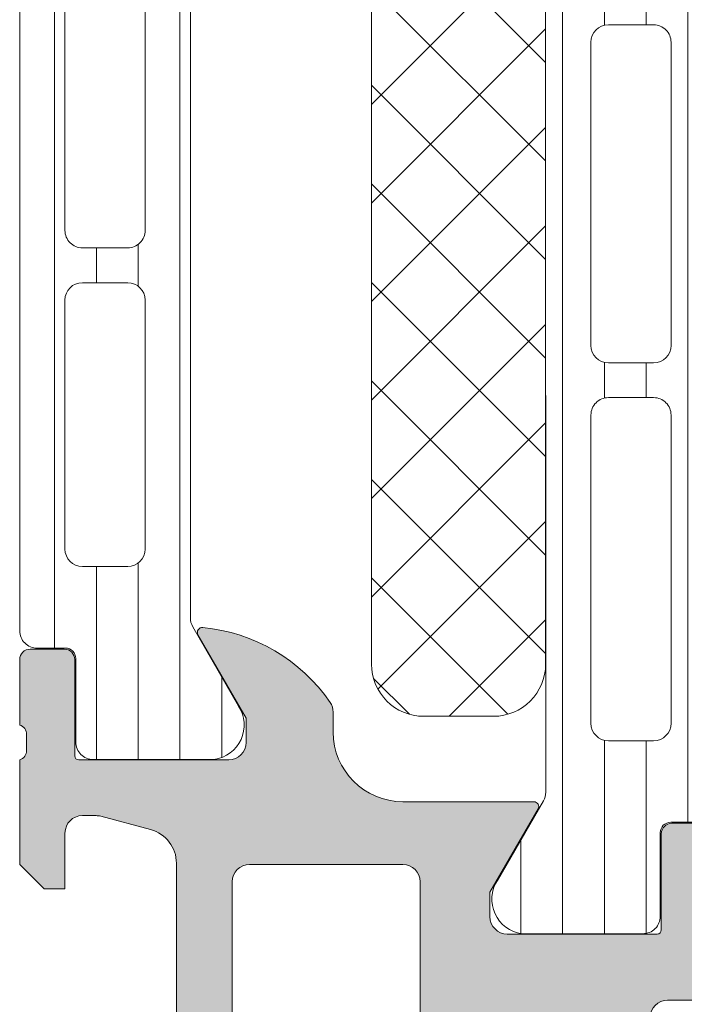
# Model space of a CAD drawing. Header units: millimetres. Extents: x 144573 to 336993, y 74252 to 247042.
# Tile 361 of 656: x 204026 to 204046, y 174638 to 174666. Entities that reach past the tile are written whole.
import ezdxf

# ---------------------------------------------------------------- set-up
doc = ezdxf.new("R2010")
doc.units = ezdxf.units.MM
doc.layers.add('FASÁDA DETAILNÍ', color=255, linetype='Continuous', lineweight=0)
doc.layers.add('NOVA', color=255, linetype='Continuous', lineweight=0)

# ---------------------------------------------------------------- blocks, each defined once
blk = doc.blocks.new('A$C69D17D4D')
at = {"layer": 'FASÁDA DETAILNÍ'}
h = blk.add_hatch(dxfattribs=at)
h.set_pattern_fill('_USER', color=256, scale=1.2, angle=90, style=0, pattern_type=0)
h.set_pattern_definition([(90, (-19118.50012075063, 1273.681939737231), (-1.2, 7.347638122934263e-17), [])])
edge = h.paths.add_edge_path()
edge.add_line((-19113.53310896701, 1277.506049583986), (-19112.21463925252, 1275.222392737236))
edge.add_arc((-19113.05589190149, 1274.681757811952), 0.9999960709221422, -81.81839194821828, 32.72701609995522, ccw=False)
edge.add_line((-19112.91358125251, 1273.69193973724), (-19116.39012275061, 1273.69193973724))
edge.add_arc((-19116.39012539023, 1274.191935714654), 0.4999959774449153, 179.9996975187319, 270.0003024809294, ccw=False)
edge.add_line((-19116.89012136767, 1274.191938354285), (-19116.88978941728, 1276.591936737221))
edge.add_arc((-19117.18978941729, 1276.591936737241), 0.2999999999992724, 359.9999999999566, 450)
edge.add_line((-19117.18978941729, 1276.891936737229), (-19118.00012075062, 1276.891936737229))
edge.add_arc((-19118.00012342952, 1277.391934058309), 0.4999973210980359, 179.9996930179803, 270.0003069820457, ccw=False)
edge.add_line((-19118.50012075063, 1277.391936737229), (-19118.50012075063, 1307.474411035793))
edge.add_arc((-19118.00012342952, 1307.474413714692), 0.4999973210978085, 89.99969301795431, 180.0003069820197, ccw=False)
edge.add_line((-19118.00012075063, 1307.974411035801), (-19117.18978941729, 1307.974411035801))
edge.add_arc((-19117.18978941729, 1308.274411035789), 0.2999999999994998, 270, 360.0000000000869)
edge.add_line((-19116.88978941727, 1308.274411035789), (-19116.89012136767, 1310.674409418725))
edge.add_arc((-19116.39012539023, 1310.674412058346), 0.499995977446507, 89.9996975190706, 180.0003024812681, ccw=False)
edge.add_line((-19116.3901227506, 1311.174408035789), (-19112.9135812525, 1311.174408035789))
edge.add_arc((-19113.05589190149, 1310.184589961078), 0.9999960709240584, -32.72701609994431, 81.8183919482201, ccw=False)
edge.add_line((-19112.21463925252, 1309.643955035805), (-19113.533108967, 1307.360298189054))
edge.add_arc((-19113.10009625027, 1307.110298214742), 0.5000000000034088, 150.0000034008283, 179.9999400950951)
edge.add_line((-19113.60009625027, 1307.110298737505), (-19113.60009625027, 1277.756049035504))
edge.add_arc((-19113.10009625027, 1277.756049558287), 0.5000000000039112, 180.0000599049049, 209.9999965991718)
edge = h.paths.add_edge_path(flags=16)
edge.add_line((-19114.90010701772, 1298.082766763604), (-19114.90012227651, 1305.232791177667))
edge.add_arc((-19115.40016583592, 1305.232747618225), 0.500043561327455, 0.004991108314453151, 89.99500889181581)
edge.add_line((-19115.40012227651, 1305.732791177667), (-19116.70013105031, 1305.732791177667))
edge.add_arc((-19116.70010346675, 1305.232778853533), 0.5000123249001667, 90.00316076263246, 179.9985877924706)
edge.add_line((-19117.20011579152, 1305.232791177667), (-19117.20011579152, 1298.082766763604))
edge.add_arc((-19116.70007223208, 1298.082810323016), 0.500043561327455, 180.0049911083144, 269.9950088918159)
edge.add_line((-19116.70011579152, 1297.582766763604), (-19115.40010701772, 1297.582766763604))
edge.add_arc((-19115.40015057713, 1298.082810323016), 0.5000435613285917, 270.0049911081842, 359.9950088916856)
edge = h.paths.add_edge_path(flags=16)
edge.add_line((-19114.90010701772, 1279.732767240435), (-19114.90010701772, 1286.882793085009))
edge.add_arc((-19115.40015057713, 1286.882749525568), 0.500043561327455, 0.004991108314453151, 89.99500889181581)
edge.add_line((-19115.40010701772, 1287.382793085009), (-19116.70011579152, 1287.382793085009))
edge.add_arc((-19116.70007223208, 1286.882749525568), 0.5000435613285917, 90.00499110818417, 179.9950088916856)
edge.add_line((-19117.20011579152, 1286.882793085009), (-19117.20011579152, 1279.732767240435))
edge.add_arc((-19116.70007223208, 1279.732810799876), 0.500043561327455, 180.0049911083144, 269.9950088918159)
edge.add_line((-19116.70011579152, 1279.232767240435), (-19115.40010701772, 1279.232767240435))
edge.add_arc((-19115.40015057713, 1279.732810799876), 0.5000435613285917, 270.0049911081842, 359.9950088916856)
edge = h.paths.add_edge_path(flags=16)
edge.add_line((-19114.90010701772, 1288.882793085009), (-19114.90010701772, 1296.082766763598))
edge.add_arc((-19115.40005624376, 1296.082817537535), 0.4999492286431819, 359.9941811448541, 450.0058188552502)
edge.add_line((-19115.40010701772, 1296.582766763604), (-19116.70011579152, 1296.582766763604))
edge.add_arc((-19116.70016656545, 1296.082817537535), 0.4999492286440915, 89.99418114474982, 180.0058188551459)
edge.add_line((-19117.20011579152, 1296.082766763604), (-19117.20011579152, 1288.882793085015))
edge.add_arc((-19116.70016656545, 1288.882742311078), 0.4999492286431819, 179.9941811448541, 270.0058188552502)
edge.add_line((-19116.70011579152, 1288.382793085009), (-19115.40010701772, 1288.382793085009))
edge.add_arc((-19115.40005624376, 1288.882742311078), 0.4999492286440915, 269.9941811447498, 360.005818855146)
h = blk.add_hatch(dxfattribs=at)
h.set_pattern_fill('LINIE', color=256, scale=1.2, angle=90, style=0)
h.set_pattern_definition([(90, (19.28296211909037, -0.6246130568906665), (-1.2, 7.347638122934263e-17), [])])
edge = h.paths.add_edge_path()
edge.add_arc((-19099.80931041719, 1271.592023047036), 0.2999999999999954, 90.00207529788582, 180.0020752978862, ccw=False)
edge.add_line((-19099.80932128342, 1271.89202304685), (-19098.99898995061, 1271.892051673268))
edge.add_arc((-19098.99900538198, 1272.392048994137), 0.4999973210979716, 270.0017683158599, 360.0023822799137)
edge.add_line((-19098.49900806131, 1272.392069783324), (-19098.49768751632, 1273.233142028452))
edge.add_arc((-19098.29768751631, 1273.233142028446), 0.1999999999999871, 90.00000000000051, 180.0000000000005, ccw=False)
edge.add_line((-19098.29768751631, 1273.433142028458), (-19094.19768751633, 1273.433142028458))
edge.add_arc((-19094.19768751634, 1273.933142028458), 0.5000000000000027, 269.9999999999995, 359.9999999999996)
edge.add_line((-19093.69768751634, 1273.933142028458), (-19093.69768751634, 1274.763891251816))
edge.add_arc((-19094.69768751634, 1274.763891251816), 0.9999999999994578, 360.0000000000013, 434.9999999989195)
edge.add_line((-19094.43886847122, 1275.7298170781), (-19095.19768751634, 1275.933142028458))
edge.add_line((-19095.19768751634, 1275.933142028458), (-19095.19768751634, 1274.933142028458))
edge.add_line((-19095.19768751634, 1274.933142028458), (-19097.49768751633, 1274.933142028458))
edge.add_arc((-19097.4959782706, 1275.937268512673), 1.004127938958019, 180.2340877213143, 269.9024699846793, ccw=False)
edge.add_line((-19098.50009782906, 1275.933166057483), (-19098.50009782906, 1278.933044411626))
edge.add_arc((-19097.49597848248, 1278.929016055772), 1.004127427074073, 450.09751797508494, 539.7701403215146, ccw=False)
edge.add_line((-19097.49768751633, 1279.933142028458), (-19095.19768751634, 1279.933142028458))
edge.add_line((-19095.19768751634, 1279.933142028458), (-19095.19768751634, 1278.933142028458))
edge.add_line((-19095.19768751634, 1278.933142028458), (-19094.43886847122, 1279.136466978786))
edge.add_arc((-19094.69768751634, 1280.102392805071), 1.000000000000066, 285.0000000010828, 359.9999999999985)
edge.add_line((-19093.69768751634, 1280.102392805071), (-19093.69768751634, 1280.933142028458))
edge.add_arc((-19094.19768751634, 1280.933142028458), 0.4999999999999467, 360, 450)
edge.add_line((-19094.19768751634, 1281.433142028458), (-19098.29768751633, 1281.433142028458))
edge.add_arc((-19098.29595896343, 1281.637315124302), 0.2041804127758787, 181.1558689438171, 269.5149389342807, ccw=False)
edge.add_line((-19098.50009782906, 1281.633196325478), (-19098.50012075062, 1307.47456313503))
edge.add_arc((-19099.00011807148, 1307.474547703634), 0.4999973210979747, 360.0017683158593, 450.0023822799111)
edge.add_line((-19099.00013886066, 1307.974545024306), (-19099.81047019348, 1307.974516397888))
edge.add_arc((-19099.81048105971, 1308.27451639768), 0.299999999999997, 180.0020752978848, 270.0020752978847, ccw=False)
edge.add_line((-19100.11048105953, 1308.274505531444), (-19100.11023603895, 1310.67450392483))
edge.add_arc((-19100.61023201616, 1310.674488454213), 0.499995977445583, 360.0017728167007, 450.0023777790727)
edge.add_line((-19100.61025276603, 1311.17448443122), (-19104.08679426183, 1311.174357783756))
edge.add_arc((-19103.94444776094, 1310.184544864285), 0.99999607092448, 458.1836833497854, 572.7290913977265)
edge.add_line((-19104.78568082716, 1309.643879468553), (-19103.4671283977, 1307.360270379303))
edge.add_arc((-19103.90013205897, 1307.110254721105), 0.5000000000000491, 360.00213520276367, 390.00207189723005, ccw=False)
edge.add_line((-19103.40013205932, 1307.11027335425), (-19103.39904574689, 1272.756004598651))
edge.add_arc((-19103.89904574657, 1272.755987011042), 0.5000000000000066, 330.0020786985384, 360.0020153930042, ccw=False)
edge.add_line((-19103.46602397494, 1272.506002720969), (-19104.78441097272, 1270.222298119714))
edge.add_arc((-19103.94313874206, 1269.681693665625), 0.9999960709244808, 507.2750591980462, 621.8204672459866)
edge.add_line((-19104.08541353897, 1268.691870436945), (-19100.60887204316, 1268.69199708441))
edge.add_arc((-19100.60888751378, 1269.191993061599), 0.4999959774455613, 270.0017728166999, 360.0023777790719)
edge.add_line((-19100.10889153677, 1269.192013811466), (-19100.10931041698, 1271.592012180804))
edge = h.paths.add_edge_path(flags=16)
edge.add_line((-19100.29958602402, 1295.783135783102), (-19101.59958013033, 1295.783135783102))
edge.add_arc((-19101.59958376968, 1296.283132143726), 0.4999963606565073, 179.9995829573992, 270.0004170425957, ccw=False)
edge.add_line((-19102.09958013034, 1296.283135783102), (-19102.09958013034, 1305.133129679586))
edge.add_arc((-19101.59958376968, 1305.133133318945), 0.4999963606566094, 89.99958295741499, 180.0004170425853, ccw=False)
edge.add_line((-19101.59958013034, 1305.633129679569), (-19100.29958602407, 1305.633129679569))
edge.add_arc((-19100.29956945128, 1305.133129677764), 0.5000000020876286, 360.0000002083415, 450.0018991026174, ccw=False)
edge.add_line((-19099.79956944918, 1305.133129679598), (-19099.79956944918, 1296.283135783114))
edge.add_arc((-19100.29956945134, 1296.283135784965), 0.5000000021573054, 269.99810091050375, 359.99999978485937, ccw=False)
edge = h.paths.add_edge_path(flags=16)
edge.add_arc((-19100.29956944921, 1285.583129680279), 0.4999999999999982, 269.9999999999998, 360.000000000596, ccw=False)
edge.add_line((-19100.29956944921, 1285.083129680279), (-19101.59958013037, 1285.083129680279))
edge.add_arc((-19101.59958013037, 1285.583129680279), 0.4999999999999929, 179.9999999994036, 269.99999999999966, ccw=False)
edge.add_line((-19102.09958013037, 1285.583129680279), (-19102.09958013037, 1294.283135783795))
edge.add_arc((-19101.59958013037, 1294.2831357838), 0.5000000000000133, 450.0000000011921, 539.9999999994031, ccw=False)
edge.add_line((-19101.59958013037, 1294.7831357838), (-19100.29956944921, 1294.7831357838))
edge.add_arc((-19100.29956944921, 1294.2831357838), 0.5000000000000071, 360.00000000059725, 450.0000000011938, ccw=False)
edge.add_line((-19099.79956944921, 1294.2831357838), (-19099.79956944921, 1285.583129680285))
edge = h.paths.add_edge_path(flags=16)
edge.add_arc((-19101.59958376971, 1283.583133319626), 0.4999963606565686, 89.99958295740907, 180.0004170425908, ccw=False)
edge.add_line((-19101.59958013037, 1284.083129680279), (-19100.2995860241, 1284.083129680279))
edge.add_arc((-19100.29956945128, 1283.583129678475), 0.5000000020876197, 360.00000020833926, 450.0018991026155, ccw=False)
edge.add_line((-19099.79956944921, 1283.583129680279), (-19099.79956944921, 1274.733120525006))
edge.add_arc((-19100.29955419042, 1274.733120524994), 0.4999847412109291, 269.99999999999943, 360.00000000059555, ccw=False)
edge.add_line((-19100.29955419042, 1274.233135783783), (-19101.59956487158, 1274.233135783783))
edge.add_arc((-19101.59956487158, 1274.733151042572), 0.5000152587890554, 179.9999999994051, 270.0000000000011, ccw=False)
edge.add_line((-19102.09958013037, 1274.733151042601), (-19102.09958013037, 1283.583129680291))
h = blk.add_hatch(dxfattribs=at)
h.set_pattern_fill('NETZ', color=256, scale=2, angle=-45.00000000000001, style=0)
h.set_pattern_definition([(315, (-19103.40085554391, 1289.933016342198), (1.414213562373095, 1.414213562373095), []), (44.99999999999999, (-19103.40085554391, 1289.933016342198), (-1.414213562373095, 1.414213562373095), [])])
h.paths.add_polyline_path([(-19108.40085554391, 1276.433016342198, 0.4142135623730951), (-19106.90085554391, 1274.933016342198), (-19104.90085554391, 1274.933016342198, 0.4142135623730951), (-19103.40085554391, 1276.433016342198), (-19103.40085554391, 1303.433016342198, 0.4142135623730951), (-19104.90085554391, 1304.933016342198), (-19106.90085554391, 1304.933016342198, 0.4142135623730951), (-19108.40085554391, 1303.433016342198)])
h = blk.add_hatch(color=256, dxfattribs=at)
edge = h.paths.add_edge_path()
edge.add_arc((-19053.50018823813, 1256.682007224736), 0.5000674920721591, 270.007732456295, 359.9922675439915)
edge.add_line((-19053.00012075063, 1256.681939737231), (-19053.00012075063, 1260.68193973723))
edge.add_arc((-19053.50018823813, 1260.681872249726), 0.5000674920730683, 0.007732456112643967, 89.99226754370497)
edge.add_line((-19053.50012075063, 1261.181939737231), (-19054.80016957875, 1261.181939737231))
edge.add_arc((-19054.80013267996, 1260.681902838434), 0.5000369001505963, 90.00422797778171, 179.9957720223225)
edge.add_line((-19055.30016957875, 1260.681939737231), (-19055.30016957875, 1260.181939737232))
edge.add_line((-19055.30016957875, 1260.181939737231), (-19054.30016957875, 1260.181939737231))
edge.add_line((-19054.30016957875, 1260.181939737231), (-19054.30016957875, 1258.681939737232))
edge.add_arc((-19055.30013260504, 1258.68190276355), 0.9999630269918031, -90.00211851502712, 0.002118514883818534, ccw=False)
edge.add_line((-19055.30016957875, 1257.681939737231), (-19059.30016957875, 1257.681939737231))
edge.add_arc((-19059.30009270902, 1258.682016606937), 1.000076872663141, 180.0044039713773, 269.99559602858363, ccw=False)
edge.add_line((-19060.30016957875, 1258.681939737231), (-19060.30016957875, 1260.181939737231))
edge.add_line((-19060.30016957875, 1260.181939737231), (-19059.30016957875, 1260.181939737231))
edge.add_line((-19059.30016957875, 1260.181939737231), (-19059.30016957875, 1260.681939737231))
edge.add_arc((-19059.80011210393, 1260.681997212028), 0.499942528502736, 359.9934131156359, 450.0065868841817)
edge.add_line((-19059.80016957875, 1261.181939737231), (-19062.60015737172, 1261.181939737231))
edge.add_arc((-19062.60015737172, 1260.681939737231), 0.5000000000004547, 90, 180.0000000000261)
edge.add_line((-19063.10015737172, 1260.681939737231), (-19063.10015737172, 1260.481939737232))
edge.add_arc((-19062.60015737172, 1260.481939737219), 0.5, 180, 270)
edge.add_line((-19062.60015737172, 1259.981939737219), (-19062.10015737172, 1259.981939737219))
edge.add_arc((-19062.10019247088, 1259.481904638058), 0.5000351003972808, 0.0040217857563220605, 89.99597821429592, ccw=False)
edge.add_line((-19061.60015737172, 1259.481939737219), (-19061.60015737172, 1258.681936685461))
edge.add_arc((-19062.10017393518, 1258.681953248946), 0.5000165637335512, 270.0018979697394, 359.9981020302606, ccw=False)
edge.add_line((-19062.10015737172, 1258.181936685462), (-19093.40015126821, 1258.181936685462))
edge.add_line((-19093.4001512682, 1258.181936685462), (-19099.43860888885, 1258.614333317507))
edge.add_arc((-19099.40015282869, 1259.613553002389), 0.9999594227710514, 180.0000000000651, 267.7959971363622, ccw=False)
edge.add_line((-19100.40011225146, 1259.613553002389), (-19100.40011225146, 1266.282005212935))
edge.add_arc((-19099.90011225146, 1266.282005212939), 0.5, 89.99999999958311, 179.9999999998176, ccw=False)
edge.add_line((-19099.90011225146, 1266.782005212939), (-19099.00011225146, 1266.782005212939))
edge.add_arc((-19099.00011225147, 1267.282005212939), 0.4999999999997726, 270, 360.0000000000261)
edge.add_line((-19098.50011225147, 1267.282005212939), (-19098.50011225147, 1268.682006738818))
edge.add_arc((-19098.42127580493, 1268.949527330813), 0.2788950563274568, 178.8354106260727, 253.580123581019, ccw=False)
edge.add_line((-19098.70011325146, 1268.955195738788), (-19098.70011325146, 1269.408789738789))
edge.add_arc((-19098.42124515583, 1269.414450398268), 0.2789255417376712, 106.42459455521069, 181.1628700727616, ccw=False)
edge.add_line((-19098.50011225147, 1269.681993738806), (-19098.50011225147, 1271.562004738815))
edge.add_arc((-19098.80011225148, 1271.562004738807), 0.3000000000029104, 359.9999999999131, 449.9999999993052)
edge.add_line((-19098.80011225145, 1271.862004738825), (-19099.7800865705, 1271.862004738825))
edge.add_arc((-19099.78008657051, 1271.562004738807), 0.2999999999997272, 90.00000000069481, 180.0000000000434)
edge.add_line((-19100.08008657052, 1271.562004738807), (-19100.08008657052, 1268.802006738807))
edge.add_arc((-19100.20008657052, 1268.802006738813), 0.1199999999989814, -90, 3.257127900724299e-10, ccw=False)
edge.add_line((-19100.20008657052, 1268.682006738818), (-19104.50011225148, 1268.682006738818))
edge.add_arc((-19104.50011225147, 1269.182006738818), 0.5, 180, 270, ccw=False)
edge.add_line((-19105.00011225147, 1269.182006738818), (-19105.00011225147, 1269.882006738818))
edge.add_line((-19105.00011225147, 1269.882006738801), (-19103.61861679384, 1272.274827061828))
edge.add_arc((-19103.73823203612, 1272.343886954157), 0.1381197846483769, 330.000000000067, 450)
edge.add_line((-19103.73823203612, 1272.482006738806), (-19107.50011225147, 1272.482006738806))
edge.add_arc((-19107.50011225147, 1274.482006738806), 1.999999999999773, 180.0000000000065, 270, ccw=False)
edge.add_line((-19109.50011225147, 1274.482006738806), (-19109.50011225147, 1275.050002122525))
edge.add_arc((-19110.00011225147, 1275.050002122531), 0.500000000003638, 2.34495935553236e-10, 34.4790717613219)
edge.add_arc((-19113.7096108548, 1272.502528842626), 4.999999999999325, 34.47907176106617, 84.65077199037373)
edge.add_arc((-19113.26199246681, 1277.343880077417), 0.138119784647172, 82.29756250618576, 209.9999999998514)
edge.add_line((-19113.3816077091, 1277.274820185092), (-19112.00011225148, 1274.881999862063))
edge.add_line((-19112.00011225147, 1274.88199986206), (-19112.00011225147, 1274.181999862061))
edge.add_arc((-19112.50011225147, 1274.181999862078), 0.5, -90, 0, ccw=False)
edge.add_line((-19112.50011225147, 1273.681999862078), (-19116.80013793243, 1273.681999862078))
edge.add_arc((-19116.80013793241, 1273.801999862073), 0.1199999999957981, 179.9999999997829, 270, ccw=False)
edge.add_line((-19116.92013793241, 1273.801999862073), (-19116.92013793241, 1276.561997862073))
edge.add_arc((-19117.22013793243, 1276.561997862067), 0.3000000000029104, 359.9999999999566, 449.9999999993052)
edge.add_line((-19117.22013793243, 1276.861997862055), (-19118.20011225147, 1276.861997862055))
edge.add_arc((-19118.20011225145, 1276.561997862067), 0.2999999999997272, 90.00000000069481, 180.0000000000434)
edge.add_line((-19118.50011225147, 1276.561997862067), (-19118.50011225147, 1274.681986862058))
edge.add_arc((-19118.5789793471, 1274.414443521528), 0.2789255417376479, -1.1628700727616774, 73.57540544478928, ccw=False)
edge.add_line((-19118.30011125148, 1274.408782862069), (-19118.30011125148, 1273.955188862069))
edge.add_arc((-19118.57894869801, 1273.949520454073), 0.2788950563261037, -73.580123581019, 1.1645893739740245, ccw=False)
edge.add_line((-19118.50011225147, 1273.681999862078), (-19118.50011225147, 1270.681941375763))
edge.add_line((-19118.50011225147, 1270.681941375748), (-19117.80003987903, 1269.981838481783))
edge.add_line((-19117.80003987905, 1269.981838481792), (-19117.20003377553, 1269.981838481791))
edge.add_line((-19117.20003377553, 1269.981838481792), (-19117.20003377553, 1271.581844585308))
edge.add_arc((-19116.70002432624, 1271.581835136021), 0.5000094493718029, 90.00108278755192, 179.998917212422, ccw=False)
edge.add_line((-19116.70003377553, 1272.081844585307), (-19116.30460569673, 1272.081844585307))
edge.add_arc((-19116.30460569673, 1271.581844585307), 0.4999999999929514, 74.99999999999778, 90, ccw=False)
edge.add_line((-19116.17519617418, 1272.064807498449), (-19114.74130941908, 1271.680598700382))
edge.add_arc((-19115.00012846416, 1270.714672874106), 1.000000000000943, -2.609112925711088e-11, 74.99999999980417, ccw=False)
edge.add_line((-19114.00012846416, 1270.714672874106), (-19114.00012846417, 1264.981850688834))
edge.add_line((-19114.00012846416, 1264.981850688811), (-19117.20003377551, 1264.981850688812))
edge.add_line((-19117.20003377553, 1264.981850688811), (-19117.20003377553, 1265.78183848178))
edge.add_line((-19117.20003377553, 1265.78183848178), (-19117.80003987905, 1265.781838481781))
edge.add_line((-19117.80003987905, 1265.78183848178), (-19118.5000215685, 1264.569405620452))
edge.add_line((-19118.5000215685, 1264.569405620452), (-19118.5000215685, 1263.48185068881))
edge.add_line((-19118.5000215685, 1263.481850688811), (-19103.50011225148, 1263.481850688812))
edge.add_arc((-19103.50011225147, 1262.981850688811), 0.5000000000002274, 0, 90, ccw=False)
edge.add_line((-19103.00011225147, 1262.981850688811), (-19103.00011225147, 1257.181939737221))
edge.add_arc((-19102.00011225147, 1257.181939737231), 1, 179.999999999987, 270)
edge.add_line((-19102.00011225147, 1256.181939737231), (-19053.50012075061, 1256.181939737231))
edge = h.paths.add_edge_path(flags=16)
edge.add_line((-19112.40012846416, 1265.78183848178), (-19112.40012846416, 1270.18183848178))
edge.add_arc((-19111.90012846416, 1270.181838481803), 0.5, 90, 180, ccw=False)
edge.add_line((-19111.90012846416, 1270.681838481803), (-19107.50012846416, 1270.681838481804))
edge.add_arc((-19107.50012846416, 1270.181838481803), 0.5, 0, 90, ccw=False)
edge.add_line((-19107.00012846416, 1270.181838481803), (-19107.00012846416, 1265.781838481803))
edge.add_arc((-19107.50012846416, 1265.78183848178), 0.5, -90, 0, ccw=False)
edge.add_line((-19107.50012846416, 1265.28183848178), (-19111.90012846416, 1265.28183848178))
edge.add_arc((-19111.90012846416, 1265.78183848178), 0.5, 180, 270, ccw=False)
for p, q in [((-19103.40013205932, 1307.11027335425), (-19103.39904574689, 1272.756004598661)), ((-19101.59958013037, 1294.7831357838), (-19100.29956944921, 1294.7831357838)), ((-19102.09958013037, 1285.583129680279), (-19102.09958013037, 1294.2831357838)), ((-19099.79956944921, 1294.2831357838), (-19099.79956944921, 1285.583129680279)), ((-19100.29956944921, 1285.083129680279), (-19101.59958013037, 1285.083129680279)), ((-19101.59958013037, 1284.083129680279), (-19100.29958602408, 1284.083129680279)), ((-19102.09958013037, 1274.733151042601), (-19102.09958013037, 1283.583129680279)), ((-19099.79956944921, 1283.583129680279), (-19099.79956944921, 1274.733120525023)), ((-19100.29955419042, 1274.233135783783), (-19101.59956487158, 1274.233135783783)), ((-19103.46602397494, 1272.506002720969), (-19104.78441097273, 1270.222298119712)), ((-19099.80932128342, 1271.89202304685), (-19098.9989899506, 1271.892051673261)), ((-19100.10889153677, 1269.192013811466), (-19100.10931041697, 1271.592012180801)), ((-19104.08541353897, 1268.691870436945), (-19100.60887204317, 1268.691997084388))]:
    blk.add_line(p, q, dxfattribs=at)
for points in [[(-19113.53310896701, 1277.506049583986), (-19112.21463925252, 1275.222392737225, -0.5460410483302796), (-19112.91358125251, 1273.69193973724), (-19116.3901227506, 1273.69193973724, -0.414216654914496), (-19116.89012136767, 1274.191938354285), (-19116.88978941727, 1276.591936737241, 0.414213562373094), (-19117.18978941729, 1276.891936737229), (-19118.00012075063, 1276.891936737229, -0.414216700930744), (-19118.50012075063, 1277.391936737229), (-19118.50012075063, 1307.474411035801, -0.414216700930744), (-19118.00012075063, 1307.974411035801), (-19117.18978941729, 1307.974411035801, 0.414213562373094), (-19116.88978941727, 1308.274411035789), (-19116.89012136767, 1310.674409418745, -0.4142166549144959), (-19116.3901227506, 1311.174408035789), (-19112.91358125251, 1311.174408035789, -0.5460410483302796), (-19112.21463925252, 1309.643955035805), (-19113.53310896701, 1307.360298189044, 0.1316522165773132), (-19113.60009625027, 1307.110298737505), (-19113.60009625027, 1277.756049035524, 0.1316522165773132)], [(-19103.40085554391, 1303.433016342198), (-19103.40085554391, 1276.433016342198, -0.414213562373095), (-19104.90085554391, 1274.933016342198), (-19106.90085554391, 1274.933016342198, -0.414213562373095), (-19108.40085554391, 1276.433016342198), (-19108.40085554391, 1303.433016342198, -0.414213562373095), (-19106.90085554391, 1304.933016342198), (-19104.90085554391, 1304.933016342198, -0.414213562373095)], [(-19114.90010701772, 1288.882793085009), (-19114.90010701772, 1296.082766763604, 0.4142730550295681), (-19115.40010701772, 1296.582766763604), (-19116.70011579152, 1296.582766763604, 0.4142730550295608), (-19117.20011579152, 1296.082766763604), (-19117.20011579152, 1288.882793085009, 0.4142730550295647), (-19116.70011579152, 1288.382793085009), (-19115.40010701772, 1288.382793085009, 0.414273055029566)], [(-19114.90010701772, 1279.732767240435), (-19114.90010701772, 1286.882793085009, 0.414162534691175), (-19115.40010701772, 1287.382793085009), (-19116.70011579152, 1287.382793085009, 0.4141625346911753), (-19117.20011579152, 1286.882793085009), (-19117.20011579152, 1279.732767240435, 0.4141625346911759), (-19116.70011579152, 1279.232767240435), (-19115.40010701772, 1279.232767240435, 0.4141625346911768)], [(-19112.40012846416, 1265.78183848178), (-19112.40012846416, 1270.181838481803, -0.4142135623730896), (-19111.90012846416, 1270.681838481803), (-19107.50012846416, 1270.681838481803, -0.4142135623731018), (-19107.00012846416, 1270.181838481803), (-19107.00012846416, 1265.78183848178, -0.4142135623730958), (-19107.50012846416, 1265.28183848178), (-19111.90012846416, 1265.28183848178, -0.4142135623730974)]]:
    blk.add_lwpolyline(points, format="xyb", close=True, dxfattribs=at)
for points in [[(-19100.40011225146, 1266.282005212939, -0.4142135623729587), (-19099.90011225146, 1266.782005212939), (-19099.00011225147, 1266.782005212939, 0.4142135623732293)], [(-19098.80011225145, 1271.862004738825), (-19099.78008657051, 1271.862004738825, 0.414213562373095), (-19100.08008657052, 1271.562004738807), (-19100.08008657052, 1268.802006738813, -0.414213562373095), (-19100.20008657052, 1268.682006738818), (-19104.50011225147, 1268.682006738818, -0.414213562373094), (-19105.00011225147, 1269.182006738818), (-19105.00011225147, 1269.882006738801), (-19103.61861679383, 1272.274827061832, 0.5773502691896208), (-19103.73823203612, 1272.482006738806), (-19107.50011225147, 1272.482006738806, -0.4142135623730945), (-19109.50011225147, 1274.482006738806), (-19109.50011225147, 1275.050002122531, 0.1515887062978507), (-19109.58794573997, 1275.33305470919, 0.2224807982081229), (-19113.24348050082, 1277.480753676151, 0.6230654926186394), (-19113.3816077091, 1277.274820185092), (-19112.00011225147, 1274.88199986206), (-19112.00011225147, 1274.181999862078, -0.414213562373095), (-19112.50011225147, 1273.681999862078), (-19116.80013793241, 1273.681999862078, -0.414213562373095), (-19116.92013793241, 1273.801999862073), (-19116.92013793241, 1276.561997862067, 0.414213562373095), (-19117.22013793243, 1276.861997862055), (-19118.20011225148, 1276.861997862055, 0.414213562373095), (-19118.50011225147, 1276.561997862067), (-19118.50011225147, 1274.681986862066, -0.3381811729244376), (-19118.30011125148, 1274.408782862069), (-19118.30011125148, 1273.955188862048, -0.338212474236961), (-19118.50011225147, 1273.681999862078), (-19118.50011225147, 1270.681941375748), (-19117.80003987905, 1269.981838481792), (-19117.20003377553, 1269.981838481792), (-19117.20003377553, 1271.581844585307, -0.4142024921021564), (-19116.70003377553, 1272.081844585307), (-19116.30460569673, 1272.081844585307, -0.06554346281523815), (-19116.17519617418, 1272.064807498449), (-19114.74130941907, 1271.68059870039, -0.339454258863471), (-19114.00012846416, 1270.714672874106), (-19114.00012846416, 1264.981850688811)]]:
    blk.add_lwpolyline(points, format="xyb", dxfattribs=at)
for centre, radius, start, end in [((-19101.59958013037, 1294.2831357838), 0.5000000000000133, 90.00000000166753, 180), ((-19100.29956944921, 1294.2831357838), 0.5000000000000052, 0, 90.00000000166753), ((-19101.59958013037, 1285.583129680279), 0.4999999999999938, 180, 270), ((-19100.29956944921, 1285.583129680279), 0.4999999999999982, 270, 0), ((-19101.59958376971, 1283.583133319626), 0.4999963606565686, 89.99958295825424, 180.0004170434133), ((-19100.29956945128, 1283.583129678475), 0.5000000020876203, 2.08440831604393e-07, 90.00189910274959), ((-19101.59956487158, 1274.733151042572), 0.500015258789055, 180, 270), ((-19100.29955419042, 1274.733120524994), 0.4999847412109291, 270, 0), ((-19103.89904574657, 1272.755987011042), 0.5000000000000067, 330.0020786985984, 0.002015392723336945), ((-19099.80931041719, 1271.592023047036), 0.2999999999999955, 90.00207529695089, 180.0020752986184), ((-19103.94313874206, 1269.681693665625), 0.999996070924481, 147.2750591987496, 261.820467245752), ((-19100.60888751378, 1269.191993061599), 0.4999959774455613, 270.001772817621, 0.002377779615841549)]:
    blk.add_arc(centre, radius, start, end, dxfattribs=at)

msp = doc.modelspace()

# ---------------------------------------------------------------- block references
at = {"layer": 'NOVA', "ltscale": 300}
msp.add_blockref('A$C69D17D4D', (223144.9987451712, 173371.2585875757), dxfattribs=at)

doc.saveas('drawing.dxf')
